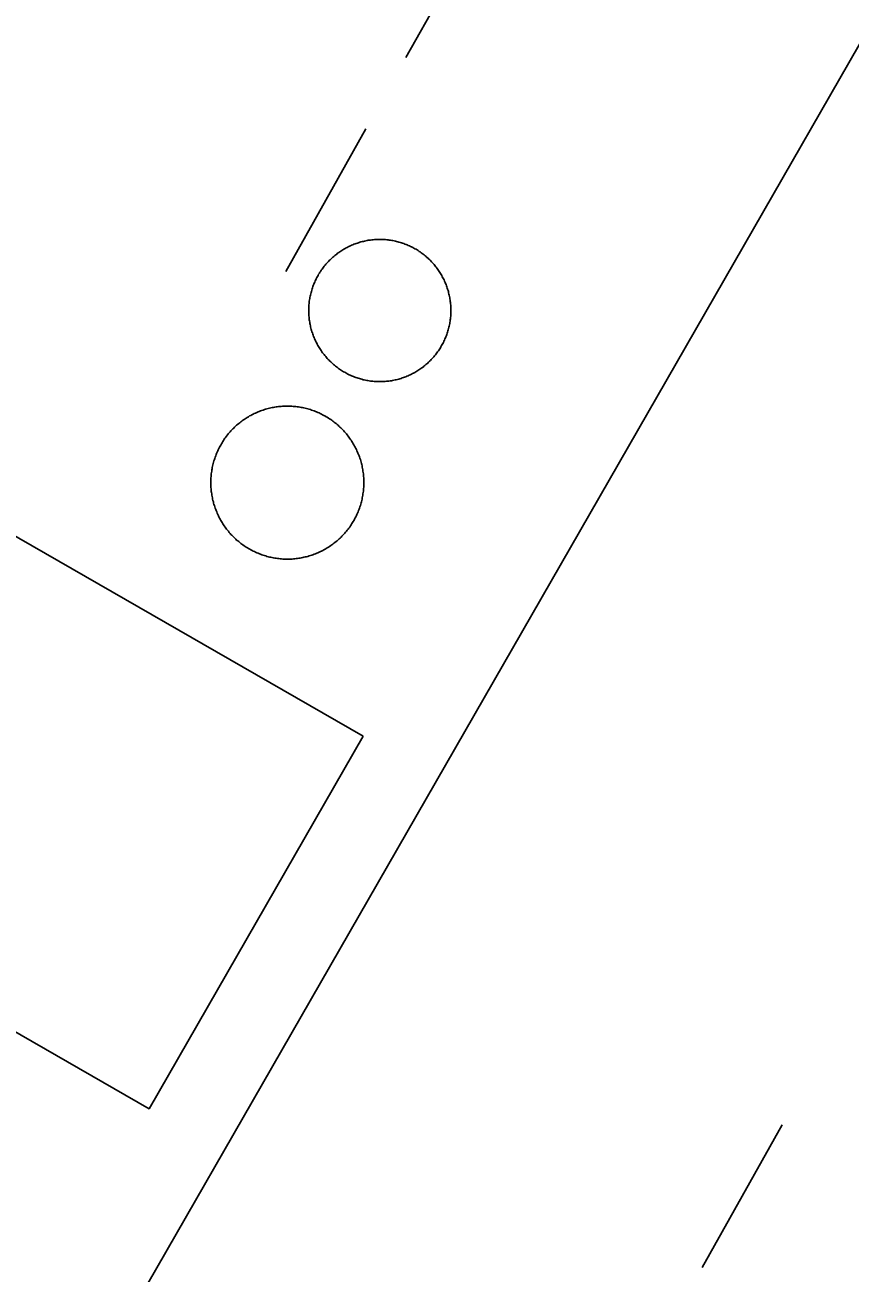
# Model space of a CAD drawing. Extents: x 3913936 to 3933962, y 195330 to 217741.
# Drawn here: x 3926688.5 to 3926769.2, y 205359.9 to 205481.9 of the extents above; entities that cross this region are included whole.
import ezdxf

# ---------------------------------------------------------------- set-up
doc = ezdxf.new("R2010")
doc.units = 0
for name, color, linetype in [('V-BLDG-OTLN', 7, 'Continuous'), ('V-DOMW-TANK', 7, 'Continuous'), ('V-UTIL-LINE', 7, 'Continuous'), ('V-WETL-SWMP', 7, 'Continuous')]:
    doc.layers.add(name, color=color, linetype=linetype)

msp = doc.modelspace()

# ---------------------------------------------------------------- linework, layer by layer
at = {"layer": 'V-BLDG-OTLN'}
msp.add_lwpolyline([(3926721.56, 205412.35), (3926656.79, 205449.6), (3926635.84, 205413.19), (3926700.62, 205375.93)], close=True, dxfattribs=at)
at = {"layer": 'V-DOMW-TANK'}
for points in [[(3926716.69, 205456.44), (3926716.73, 205456.56), (3926716.78, 205456.67), (3926716.83, 205456.78), (3926716.87, 205456.89), (3926716.93, 205457), (3926716.98, 205457.11), (3926717.03, 205457.22), (3926717.09, 205457.33), (3926717.15, 205457.43), (3926717.21, 205457.54), (3926717.28, 205457.64), (3926717.34, 205457.74), (3926717.41, 205457.85), (3926717.47, 205457.95), (3926717.54, 205458.04), (3926717.62, 205458.14), (3926717.69, 205458.24), (3926717.76, 205458.33), (3926717.84, 205458.43), (3926717.92, 205458.52), (3926718, 205458.61), (3926718.08, 205458.7), (3926718.16, 205458.79), (3926718.24, 205458.88), (3926718.33, 205458.96), (3926718.42, 205459.05), (3926718.51, 205459.13), (3926718.6, 205459.21), (3926718.69, 205459.29), (3926718.79, 205459.37), (3926718.88, 205459.45), (3926718.98, 205459.52), (3926719.07, 205459.59), (3926719.17, 205459.66), (3926719.27, 205459.73), (3926719.37, 205459.8), (3926719.47, 205459.87), (3926719.58, 205459.93), (3926719.68, 205459.99), (3926719.79, 205460.05), (3926719.89, 205460.11), (3926720, 205460.17), (3926720.11, 205460.23), (3926720.22, 205460.28), (3926720.33, 205460.33), (3926720.44, 205460.38), (3926720.55, 205460.43), (3926720.66, 205460.47), (3926720.78, 205460.51), (3926720.89, 205460.55), (3926721, 205460.59), (3926721.12, 205460.63), (3926721.24, 205460.67), (3926721.35, 205460.7), (3926721.47, 205460.73), (3926721.59, 205460.76), (3926721.7, 205460.79), (3926721.82, 205460.81), (3926721.95, 205460.83), (3926722.06, 205460.86), (3926722.18, 205460.87), (3926722.3, 205460.89), (3926722.42, 205460.9), (3926722.54, 205460.92), (3926722.67, 205460.93), (3926722.79, 205460.93), (3926722.91, 205460.94), (3926723.03, 205460.95), (3926723.15, 205460.95), (3926723.27, 205460.95), (3926723.39, 205460.95), (3926723.51, 205460.94), (3926723.64, 205460.93), (3926723.76, 205460.93), (3926723.88, 205460.92), (3926724, 205460.9), (3926724.12, 205460.89), (3926724.24, 205460.87), (3926724.36, 205460.85), (3926724.48, 205460.83), (3926724.6, 205460.81), (3926724.72, 205460.78), (3926724.84, 205460.75), (3926724.95, 205460.72), (3926725.07, 205460.69), (3926725.19, 205460.66), (3926725.3, 205460.62), (3926725.42, 205460.58), (3926725.53, 205460.54), (3926725.65, 205460.5), (3926725.76, 205460.46), (3926725.87, 205460.41), (3926725.98, 205460.37), (3926726.09, 205460.32), (3926726.2, 205460.26), (3926726.31, 205460.21), (3926726.42, 205460.15), (3926726.53, 205460.1), (3926726.63, 205460.04), (3926726.74, 205459.98)], [(3926726.74, 205459.98), (3926726.84, 205459.92), (3926726.94, 205459.85), (3926727.05, 205459.78), (3926727.15, 205459.72), (3926727.25, 205459.65), (3926727.35, 205459.58), (3926727.44, 205459.5), (3926727.54, 205459.43), (3926727.63, 205459.35), (3926727.73, 205459.27), (3926727.81, 205459.19), (3926727.91, 205459.11), (3926728, 205459.03), (3926728.08, 205458.94), (3926728.17, 205458.86), (3926728.25, 205458.77), (3926728.33, 205458.68), (3926728.41, 205458.59), (3926728.5, 205458.5), (3926728.57, 205458.41), (3926728.65, 205458.31), (3926728.72, 205458.22), (3926728.8, 205458.12), (3926728.87, 205458.02), (3926728.94, 205457.92), (3926729, 205457.82), (3926729.07, 205457.72), (3926729.13, 205457.62), (3926729.2, 205457.51), (3926729.26, 205457.41), (3926729.31, 205457.3), (3926729.37, 205457.19), (3926729.43, 205457.08), (3926729.48, 205456.98), (3926729.53, 205456.86), (3926729.58, 205456.75), (3926729.63, 205456.64), (3926729.67, 205456.53), (3926729.71, 205456.42), (3926729.76, 205456.3), (3926729.79, 205456.19), (3926729.83, 205456.07), (3926729.87, 205455.96), (3926729.9, 205455.84), (3926729.93, 205455.72), (3926729.96, 205455.6), (3926729.99, 205455.49), (3926730.01, 205455.37), (3926730.04, 205455.25), (3926730.06, 205455.13), (3926730.08, 205455.01), (3926730.09, 205454.89), (3926730.11, 205454.77), (3926730.12, 205454.65), (3926730.13, 205454.52), (3926730.14, 205454.4), (3926730.15, 205454.28), (3926730.15, 205454.16), (3926730.15, 205454.04), (3926730.15, 205453.92), (3926730.15, 205453.8), (3926730.15, 205453.68), (3926730.14, 205453.55), (3926730.13, 205453.43), (3926730.12, 205453.31), (3926730.1, 205453.19), (3926730.09, 205453.07), (3926730.07, 205452.95), (3926730.05, 205452.83), (3926730.03, 205452.71), (3926730.01, 205452.59), (3926729.98, 205452.48), (3926729.96, 205452.36), (3926729.92, 205452.24), (3926729.89, 205452.12), (3926729.86, 205452), (3926729.82, 205451.89), (3926729.79, 205451.77), (3926729.75, 205451.66), (3926729.71, 205451.55), (3926729.66, 205451.43), (3926729.62, 205451.32), (3926729.57, 205451.21), (3926729.52, 205451.1), (3926729.47, 205450.99), (3926729.41, 205450.88), (3926729.36, 205450.77), (3926729.3, 205450.66), (3926729.24, 205450.56), (3926729.18, 205450.45), (3926729.12, 205450.35), (3926729.05, 205450.24), (3926728.99, 205450.14), (3926728.92, 205450.04), (3926728.85, 205449.94), (3926728.78, 205449.85), (3926728.7, 205449.75), (3926728.63, 205449.65), (3926728.55, 205449.56), (3926728.47, 205449.47)], [(3926717.82, 205449.58), (3926717.75, 205449.68), (3926717.67, 205449.77), (3926717.6, 205449.87), (3926717.53, 205449.97), (3926717.46, 205450.07), (3926717.39, 205450.17), (3926717.32, 205450.27), (3926717.26, 205450.37), (3926717.2, 205450.48), (3926717.14, 205450.58), (3926717.08, 205450.69), (3926717.02, 205450.8), (3926716.97, 205450.9), (3926716.91, 205451.02), (3926716.86, 205451.12), (3926716.81, 205451.24), (3926716.77, 205451.35), (3926716.72, 205451.46), (3926716.68, 205451.57), (3926716.64, 205451.69), (3926716.6, 205451.8), (3926716.56, 205451.92), (3926716.52, 205452.03), (3926716.49, 205452.15), (3926716.46, 205452.27), (3926716.43, 205452.39), (3926716.4, 205452.5), (3926716.38, 205452.62), (3926716.36, 205452.74), (3926716.34, 205452.86), (3926716.32, 205452.98), (3926716.3, 205453.1), (3926716.29, 205453.22), (3926716.27, 205453.34), (3926716.26, 205453.46), (3926716.25, 205453.58), (3926716.25, 205453.71), (3926716.24, 205453.83), (3926716.24, 205453.95), (3926716.24, 205454.07), (3926716.25, 205454.19), (3926716.25, 205454.31), (3926716.26, 205454.43), (3926716.26, 205454.55), (3926716.28, 205454.68), (3926716.29, 205454.8), (3926716.3, 205454.92), (3926716.32, 205455.04), (3926716.34, 205455.16), (3926716.36, 205455.28), (3926716.39, 205455.4), (3926716.41, 205455.51), (3926716.44, 205455.63), (3926716.47, 205455.75), (3926716.5, 205455.87), (3926716.53, 205455.98), (3926716.57, 205456.1), (3926716.6, 205456.21), (3926716.65, 205456.33), (3926716.69, 205456.44)], [(3926728.47, 205449.47), (3926728.39, 205449.37), (3926728.31, 205449.29), (3926728.23, 205449.2), (3926728.15, 205449.11), (3926728.06, 205449.03), (3926727.97, 205448.94), (3926727.88, 205448.86), (3926727.79, 205448.78), (3926727.7, 205448.7), (3926727.61, 205448.62), (3926727.51, 205448.54), (3926727.42, 205448.47), (3926727.32, 205448.4), (3926727.22, 205448.32), (3926727.12, 205448.25), (3926727.02, 205448.19), (3926726.92, 205448.12), (3926726.82, 205448.06), (3926726.71, 205448), (3926726.61, 205447.93), (3926726.5, 205447.88), (3926726.39, 205447.82), (3926726.29, 205447.77), (3926726.18, 205447.71), (3926726.07, 205447.66), (3926725.96, 205447.61), (3926725.85, 205447.57), (3926725.73, 205447.52), (3926725.62, 205447.48), (3926725.5, 205447.43), (3926725.39, 205447.4), (3926725.27, 205447.36), (3926725.16, 205447.32), (3926725.04, 205447.29), (3926724.92, 205447.26), (3926724.8, 205447.23), (3926724.69, 205447.2), (3926724.57, 205447.18), (3926724.45, 205447.15), (3926724.33, 205447.13), (3926724.21, 205447.11), (3926724.09, 205447.1), (3926723.97, 205447.08), (3926723.85, 205447.07), (3926723.73, 205447.06), (3926723.61, 205447.05), (3926723.48, 205447.05), (3926723.36, 205447.04), (3926723.24, 205447.04), (3926723.12, 205447.04), (3926723, 205447.04), (3926722.88, 205447.05), (3926722.76, 205447.05), (3926722.64, 205447.06), (3926722.52, 205447.07), (3926722.39, 205447.09), (3926722.27, 205447.1), (3926722.15, 205447.12), (3926722.03, 205447.14), (3926721.91, 205447.16), (3926721.8, 205447.18), (3926721.68, 205447.21), (3926721.56, 205447.23), (3926721.44, 205447.27), (3926721.32, 205447.3), (3926721.21, 205447.33), (3926721.09, 205447.37), (3926720.98, 205447.4), (3926720.86, 205447.44), (3926720.75, 205447.49), (3926720.63, 205447.53), (3926720.52, 205447.58), (3926720.41, 205447.62), (3926720.3, 205447.67), (3926720.19, 205447.72), (3926720.08, 205447.78), (3926719.97, 205447.83), (3926719.86, 205447.89), (3926719.76, 205447.95), (3926719.65, 205448.01), (3926719.55, 205448.07), (3926719.45, 205448.14), (3926719.35, 205448.2), (3926719.25, 205448.27), (3926719.15, 205448.34), (3926719.05, 205448.41), (3926718.95, 205448.49), (3926718.85, 205448.56), (3926718.76, 205448.64), (3926718.67, 205448.72), (3926718.58, 205448.8), (3926718.49, 205448.88), (3926718.4, 205448.96), (3926718.31, 205449.05), (3926718.23, 205449.13), (3926718.14, 205449.22), (3926718.06, 205449.31), (3926717.98, 205449.4), (3926717.9, 205449.49), (3926717.82, 205449.58)], [(3926707.77, 205441.07), (3926707.83, 205441.18), (3926707.91, 205441.29), (3926707.98, 205441.4), (3926708.05, 205441.51), (3926708.13, 205441.61), (3926708.21, 205441.72), (3926708.29, 205441.82), (3926708.37, 205441.92), (3926708.46, 205442.02), (3926708.54, 205442.12), (3926708.63, 205442.22), (3926708.72, 205442.31), (3926708.81, 205442.41), (3926708.9, 205442.5), (3926708.99, 205442.59), (3926709.09, 205442.68), (3926709.19, 205442.77), (3926709.28, 205442.85), (3926709.39, 205442.93), (3926709.49, 205443.02), (3926709.59, 205443.1), (3926709.69, 205443.18), (3926709.8, 205443.26), (3926709.91, 205443.33), (3926710.01, 205443.4), (3926710.12, 205443.47), (3926710.23, 205443.54), (3926710.35, 205443.61), (3926710.46, 205443.68), (3926710.58, 205443.74), (3926710.69, 205443.8), (3926710.81, 205443.86), (3926710.92, 205443.92), (3926711.04, 205443.97), (3926711.16, 205444.02), (3926711.28, 205444.08), (3926711.4, 205444.12), (3926711.52, 205444.17), (3926711.65, 205444.22), (3926711.77, 205444.26), (3926711.9, 205444.3), (3926712.02, 205444.34), (3926712.15, 205444.38), (3926712.27, 205444.41), (3926712.4, 205444.44), (3926712.52, 205444.47), (3926712.65, 205444.5), (3926712.78, 205444.52), (3926712.91, 205444.55), (3926713.04, 205444.57), (3926713.17, 205444.58), (3926713.3, 205444.6), (3926713.43, 205444.61), (3926713.56, 205444.62), (3926713.69, 205444.63), (3926713.82, 205444.64), (3926713.95, 205444.65), (3926714.08, 205444.65), (3926714.21, 205444.65), (3926714.34, 205444.65), (3926714.47, 205444.64), (3926714.6, 205444.63), (3926714.73, 205444.62), (3926714.86, 205444.61), (3926714.99, 205444.6), (3926715.12, 205444.58), (3926715.25, 205444.57), (3926715.38, 205444.55), (3926715.51, 205444.52), (3926715.64, 205444.5), (3926715.76, 205444.47), (3926715.89, 205444.44), (3926716.02, 205444.41), (3926716.15, 205444.38), (3926716.27, 205444.34), (3926716.4, 205444.3), (3926716.52, 205444.26), (3926716.64, 205444.22), (3926716.77, 205444.18), (3926716.89, 205444.13), (3926717.01, 205444.08), (3926717.13, 205444.03), (3926717.25, 205443.98), (3926717.37, 205443.92), (3926717.48, 205443.86), (3926717.6, 205443.8), (3926717.72, 205443.74), (3926717.83, 205443.68), (3926717.95, 205443.61), (3926718.06, 205443.55), (3926718.17, 205443.48), (3926718.28, 205443.41), (3926718.39, 205443.33), (3926718.49, 205443.26), (3926718.6, 205443.18), (3926718.7, 205443.1), (3926718.81, 205443.02), (3926718.91, 205442.94), (3926719.01, 205442.86), (3926719.11, 205442.77)], [(3926719.11, 205442.77), (3926719.2, 205442.68), (3926719.3, 205442.6), (3926719.39, 205442.51), (3926719.49, 205442.41), (3926719.58, 205442.32), (3926719.67, 205442.22), (3926719.75, 205442.13), (3926719.84, 205442.03), (3926719.92, 205441.93), (3926720, 205441.83), (3926720.09, 205441.72), (3926720.16, 205441.62), (3926720.24, 205441.51), (3926720.31, 205441.41), (3926720.39, 205441.3), (3926720.46, 205441.19), (3926720.53, 205441.08), (3926720.6, 205440.96), (3926720.66, 205440.85), (3926720.73, 205440.74), (3926720.79, 205440.62), (3926720.85, 205440.51), (3926720.9, 205440.39), (3926720.96, 205440.27), (3926721.01, 205440.15), (3926721.06, 205440.03), (3926721.11, 205439.91), (3926721.16, 205439.79), (3926721.2, 205439.67), (3926721.25, 205439.54), (3926721.29, 205439.42), (3926721.33, 205439.29), (3926721.36, 205439.17), (3926721.39, 205439.04), (3926721.43, 205438.92), (3926721.46, 205438.79), (3926721.48, 205438.66), (3926721.51, 205438.53), (3926721.53, 205438.4), (3926721.55, 205438.27), (3926721.57, 205438.15), (3926721.59, 205438.01), (3926721.6, 205437.89), (3926721.61, 205437.75), (3926721.62, 205437.62), (3926721.63, 205437.49), (3926721.63, 205437.36), (3926721.63, 205437.23), (3926721.63, 205437.1), (3926721.63, 205436.97), (3926721.63, 205436.84), (3926721.62, 205436.71), (3926721.61, 205436.58), (3926721.6, 205436.45), (3926721.59, 205436.32), (3926721.57, 205436.19), (3926721.55, 205436.06), (3926721.53, 205435.93), (3926721.51, 205435.8), (3926721.48, 205435.68), (3926721.46, 205435.55), (3926721.43, 205435.42), (3926721.4, 205435.29), (3926721.36, 205435.17), (3926721.33, 205435.04), (3926721.29, 205434.92), (3926721.25, 205434.79), (3926721.21, 205434.67), (3926721.16, 205434.55), (3926721.12, 205434.42), (3926721.07, 205434.3), (3926721.02, 205434.18), (3926720.96, 205434.06), (3926720.91, 205433.95), (3926720.85, 205433.83), (3926720.79, 205433.71), (3926720.73, 205433.6), (3926720.67, 205433.48), (3926720.6, 205433.37), (3926720.53, 205433.26), (3926720.46, 205433.15), (3926720.39, 205433.04), (3926720.32, 205432.93), (3926720.25, 205432.82), (3926720.17, 205432.71), (3926720.09, 205432.61), (3926720.01, 205432.51), (3926719.93, 205432.41), (3926719.84, 205432.31), (3926719.76, 205432.21), (3926719.67, 205432.11), (3926719.58, 205432.01), (3926719.49, 205431.92), (3926719.4, 205431.83), (3926719.31, 205431.74), (3926719.21, 205431.65), (3926719.11, 205431.56), (3926719.02, 205431.48), (3926718.91, 205431.39), (3926718.81, 205431.31)], [(3926707.57, 205433.59), (3926707.51, 205433.7), (3926707.45, 205433.82), (3926707.4, 205433.93), (3926707.34, 205434.05), (3926707.29, 205434.18), (3926707.24, 205434.3), (3926707.19, 205434.42), (3926707.14, 205434.54), (3926707.1, 205434.66), (3926707.05, 205434.78), (3926707.01, 205434.91), (3926706.97, 205435.03), (3926706.94, 205435.16), (3926706.91, 205435.28), (3926706.87, 205435.41), (3926706.84, 205435.54), (3926706.82, 205435.67), (3926706.79, 205435.79), (3926706.77, 205435.92), (3926706.75, 205436.05), (3926706.73, 205436.18), (3926706.71, 205436.31), (3926706.7, 205436.44), (3926706.69, 205436.57), (3926706.68, 205436.7), (3926706.67, 205436.83), (3926706.67, 205436.96), (3926706.67, 205437.1), (3926706.67, 205437.22), (3926706.67, 205437.36), (3926706.67, 205437.49), (3926706.68, 205437.62), (3926706.69, 205437.75), (3926706.7, 205437.88), (3926706.71, 205438.01), (3926706.73, 205438.14), (3926706.75, 205438.27), (3926706.77, 205438.4), (3926706.79, 205438.52), (3926706.81, 205438.65), (3926706.84, 205438.78), (3926706.87, 205438.91), (3926706.9, 205439.03), (3926706.94, 205439.16), (3926706.97, 205439.28), (3926707.01, 205439.41), (3926707.05, 205439.53), (3926707.09, 205439.66), (3926707.14, 205439.78), (3926707.18, 205439.9), (3926707.23, 205440.02), (3926707.28, 205440.14), (3926707.34, 205440.26), (3926707.39, 205440.38), (3926707.45, 205440.5), (3926707.51, 205440.62), (3926707.57, 205440.73), (3926707.63, 205440.84), (3926707.7, 205440.96), (3926707.77, 205441.07)], [(3926718.81, 205431.31), (3926718.71, 205431.23), (3926718.6, 205431.15), (3926718.5, 205431.07), (3926718.39, 205431), (3926718.28, 205430.93), (3926718.18, 205430.85), (3926718.06, 205430.79), (3926717.95, 205430.72), (3926717.84, 205430.65), (3926717.72, 205430.59), (3926717.61, 205430.53), (3926717.49, 205430.47), (3926717.38, 205430.41), (3926717.26, 205430.36), (3926717.14, 205430.3), (3926717.02, 205430.25), (3926716.9, 205430.2), (3926716.77, 205430.15), (3926716.65, 205430.11), (3926716.53, 205430.07), (3926716.4, 205430.03), (3926716.28, 205429.99), (3926716.15, 205429.95), (3926716.03, 205429.92), (3926715.9, 205429.89), (3926715.77, 205429.86), (3926715.65, 205429.83), (3926715.52, 205429.81), (3926715.39, 205429.78), (3926715.26, 205429.76), (3926715.13, 205429.74), (3926715, 205429.73), (3926714.87, 205429.71), (3926714.74, 205429.7), (3926714.61, 205429.69), (3926714.48, 205429.69), (3926714.35, 205429.68), (3926714.22, 205429.68), (3926714.09, 205429.68), (3926713.96, 205429.68), (3926713.83, 205429.68), (3926713.7, 205429.69), (3926713.57, 205429.7), (3926713.44, 205429.71), (3926713.31, 205429.73), (3926713.18, 205429.74), (3926713.05, 205429.76), (3926712.92, 205429.78), (3926712.79, 205429.8), (3926712.66, 205429.83), (3926712.54, 205429.86), (3926712.41, 205429.88), (3926712.28, 205429.92), (3926712.15, 205429.95), (3926712.03, 205429.99), (3926711.9, 205430.02), (3926711.78, 205430.06), (3926711.65, 205430.11), (3926711.53, 205430.15), (3926711.41, 205430.2), (3926711.29, 205430.25), (3926711.17, 205430.3), (3926711.05, 205430.35), (3926710.93, 205430.41), (3926710.81, 205430.46), (3926710.7, 205430.52), (3926710.58, 205430.58), (3926710.47, 205430.65), (3926710.35, 205430.71), (3926710.24, 205430.78), (3926710.13, 205430.85), (3926710.02, 205430.92), (3926709.91, 205430.99), (3926709.81, 205431.07), (3926709.7, 205431.15), (3926709.6, 205431.22), (3926709.49, 205431.3), (3926709.39, 205431.39), (3926709.29, 205431.47), (3926709.19, 205431.55), (3926709.1, 205431.64), (3926709, 205431.73), (3926708.91, 205431.82), (3926708.81, 205431.92), (3926708.72, 205432.01), (3926708.63, 205432.1), (3926708.55, 205432.2), (3926708.46, 205432.3), (3926708.38, 205432.4), (3926708.29, 205432.5), (3926708.21, 205432.6), (3926708.14, 205432.71), (3926708.06, 205432.81), (3926707.98, 205432.92), (3926707.91, 205433.03), (3926707.84, 205433.14), (3926707.77, 205433.25), (3926707.7, 205433.36), (3926707.64, 205433.47), (3926707.57, 205433.59)]]:
    msp.add_lwpolyline(points, dxfattribs=at)
at = {"layer": 'V-UTIL-LINE'}
msp.add_lwpolyline([(3927650.36, 207012.75), (3925143.73, 202648.17), (3924419.49, 201771.61), (3924393.53, 201817.62)], dxfattribs=at)
at = {"layer": 'V-WETL-SWMP'}
for p, q in [((3926733.59, 205492.69), (3926725.75, 205478.74)), ((3926721.83, 205471.77), (3926713.99, 205457.82)), ((3926762.57, 205374.35), (3926754.73, 205360.41))]:
    msp.add_line(p, q, dxfattribs=at)

doc.saveas('drawing.dxf')
